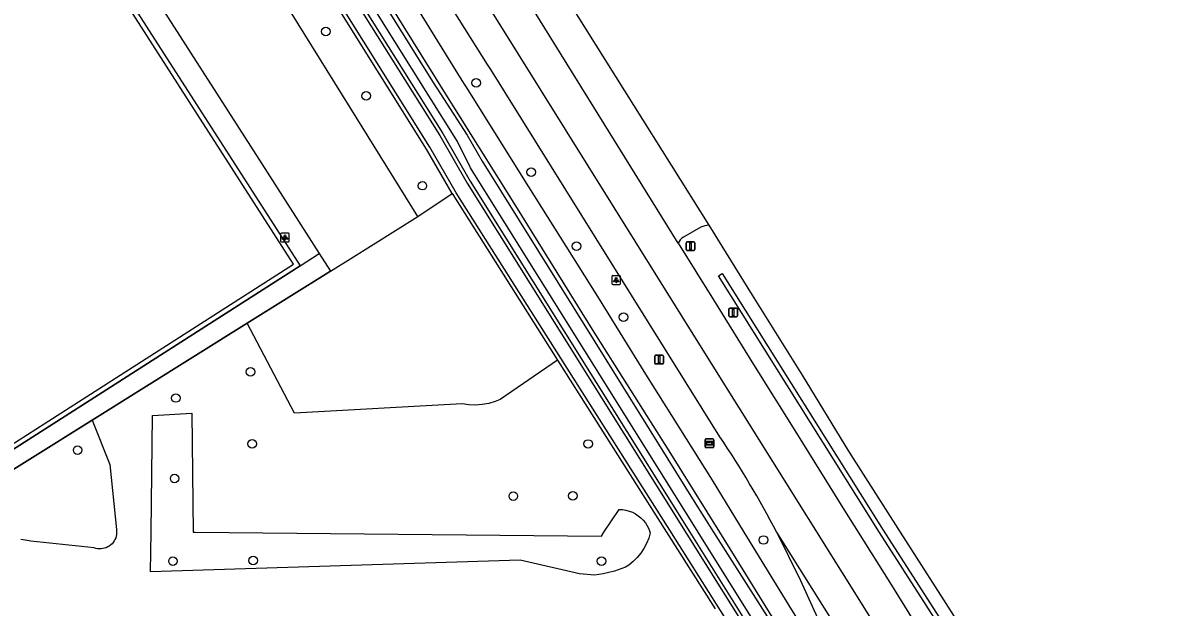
# Model space of a CAD drawing. Extents: x 157321 to 158827, y 386650 to 388532.
# Drawn here: x 158245.5 to 158376, y 387991.4 to 388058.4 of the extents above; entities that cross this region are included whole.
import ezdxf

# ---------------------------------------------------------------- set-up
doc = ezdxf.new("R2010")
doc.units = 0
for name, color, linetype in [('IMGEO_Berm_groen', 7, 'Continuous'), ('IMGEO_Boom', 7, 'Continuous'), ('IMGEO_Groenvoorziening', 7, 'Continuous'), ('IMGEO_Hek', 7, 'Continuous'), ('IMGEO_Lichtpunt', 7, 'Continuous'), ('IMGEO_Loofbos', 7, 'Continuous'), ('IMGEO_Rijbaan_regionaal_gesloten', 7, 'Continuous'), ('IMGEO_Verkeersbordpaal', 7, 'Continuous'), ('IMGEO_Voetpad_open', 7, 'Continuous'), ('IMGEO_Waterloop', 7, 'Continuous'), ('IMGEO_Wegwijzer', 7, 'Continuous')]:
    doc.layers.add(name, color=color, linetype=linetype)

msp = doc.modelspace()

# ---------------------------------------------------------------- linework, layer by layer
at = {"layer": 'IMGEO_Berm_groen'}
for points in [[(158228.66, 388148.94), (158293.6, 388045.66), (158296.74, 388040.21), (158321.91, 388000), (158332.79, 387982.62), (158331.11, 387981.26)], [(158375.37, 387950.57), (158343.61, 387999.99), (158325.17, 388029.39), (158325.59, 388029.65), (158344.04, 388000.25), (158375.75, 387950.9), (158375.56, 387950.73), (158375.37, 387950.57)]]:
    msp.add_lwpolyline(points, dxfattribs=at)
at = {"layer": 'IMGEO_Boom'}
for centre in [(158280.18, 388057.36), (158297.41, 388051.48), (158284.82, 388050), (158303.72, 388041.26), (158291.25, 388039.7), (158308.92, 388032.77), (158314.3, 388024.64), (158271.55, 388018.39), (158262.99, 388015.38), (158271.75, 388010.13), (158310.25, 388010.12), (158251.75, 388009.4), (158262.86, 388006.17), (158301.67, 388004.14), (158308.49, 388004.17), (158330.33, 387999.12), (158262.67, 387996.7), (158271.86, 387996.78), (158311.78, 387996.7)]:
    msp.add_circle(centre, 0.489, dxfattribs=at)
at = {"layer": 'IMGEO_Groenvoorziening'}
for points in [[(158294.66, 388038.82), (158291.74, 388043.88), (158226.8, 388147.62), (158228.66, 388148.94)], [(158290.74, 388036.17), (158282.97, 388048.67), (158260.51, 388084.8)], [(158306.74, 388019.73), (158319.24, 388000), (158324.78, 387991.25)], [(158253.43, 388012.85), (158255.42, 388007.77), (158256.2, 388000.32), (158256.22, 388000.2), (158256.22, 387999.96), (158256.21, 387999.76), (158256.17, 387999.56), (158256.11, 387999.37), (158256.03, 387999.18), (158255.93, 387999.01), (158255.82, 387998.84), (158255.69, 387998.69), (158255.54, 387998.55), (158255.38, 387998.43), (158255.21, 387998.33), (158255.03, 387998.24), (158254.84, 387998.18), (158254.64, 387998.13), (158254.44, 387998.11), (158254.24, 387998.1), (158254.04, 387998.12), (158253.84, 387998.16), (158253.65, 387998.22), (158246.38, 387998.97), (158246, 387999.06), (158245.23, 387999.19)], [(158310.96, 387995.08), (158309.27, 387995.24), (158302.46, 387996.81), (158260.1, 387995.48), (158260.16, 388000), (158260.33, 388013.36), (158264.85, 388013.65), (158265, 388000), (158265.21, 388000), (158311.76, 387999.56), (158312.05, 388000), (158313.79, 388002.63), (158314.18, 388002.61), (158314.57, 388002.54), (158314.95, 388002.44), (158315.31, 388002.3), (158315.66, 388002.12), (158315.99, 388001.9), (158316.29, 388001.65), (158316.56, 388001.38), (158316.81, 388001.07), (158317.02, 388000.74), (158317.2, 388000.39), (158317.36, 387999.94), (158317.18, 387999.32), (158316.94, 387998.71), (158316.64, 387998.14), (158316.28, 387997.6), (158315.86, 387997.1), (158315.4, 387996.65), (158314.89, 387996.24), (158314.54, 387996.01), (158313.28, 387995.56), (158311.98, 387995.24), (158310.96, 387995.08)]]:
    msp.add_lwpolyline(points, dxfattribs=at)
at = {"layer": 'IMGEO_Hek'}
for points in [[(158159.32, 388083.52), (158218.74, 388121.63), (158247.74, 388076.49), (158277.24, 388030.53), (158216.38, 387991.6), (158194.84, 388025.2)], [(158282.97, 388048.67), (158260.51, 388084.8), (158254.98, 388093.69), (158250.17, 388101.43), (158246.57, 388107.22), (158243.95, 388111.43)], [(158290.74, 388036.17), (158282.97, 388048.67)], [(158283.04, 388031.36), (158290.74, 388036.17)], [(158280.73, 388029.91), (158283.04, 388031.36)], [(158271.19, 388023.95), (158280.73, 388029.91)], [(158253.43, 388012.85), (158271.19, 388023.95)], [(158232.88, 388000), (158253.43, 388012.85)]]:
    msp.add_lwpolyline(points, dxfattribs=at)
at = {"layer": 'IMGEO_Lichtpunt'}
for p, q in [((158275.01, 388034.16), (158275.01, 388033.36)), ((158275.01, 388034.16), (158275.01, 388033.36)), ((158275.91, 388034.26), (158275.1, 388034.26)), ((158275.91, 388034.26), (158275.1, 388034.26)), ((158276, 388033.36), (158276, 388034.16)), ((158276, 388033.36), (158276, 388034.16)), ((158275.1, 388033.26), (158275.91, 388033.26)), ((158275.1, 388033.26), (158275.91, 388033.26)), ((158312.96, 388029.3), (158312.96, 388028.49)), ((158312.96, 388029.3), (158312.96, 388028.49)), ((158313.86, 388029.39), (158313.06, 388029.39)), ((158313.86, 388029.39), (158313.06, 388029.39)), ((158313.06, 388028.39), (158313.86, 388028.39)), ((158313.06, 388028.39), (158313.86, 388028.39)), ((158313.96, 388028.49), (158313.96, 388029.3)), ((158313.96, 388028.49), (158313.96, 388029.3))]:
    msp.add_line(p, q, dxfattribs=at)
for points in [[(158275.38, 388033.83), (158275.42, 388033.8), (158275.23, 388033.54), (158275.19, 388033.56), (158275.38, 388033.83)], [(158275.48, 388033.78), (158275.53, 388033.78), (158275.53, 388033.46), (158275.48, 388033.46), (158275.48, 388033.78)], [(158275.59, 388033.8), (158275.63, 388033.83), (158275.82, 388033.56), (158275.78, 388033.54), (158275.59, 388033.8)], [(158313.34, 388028.96), (158313.37, 388028.93), (158313.19, 388028.67), (158313.15, 388028.7), (158313.34, 388028.96)], [(158313.44, 388028.91), (158313.49, 388028.91), (158313.49, 388028.59), (158313.44, 388028.59), (158313.44, 388028.91)], [(158313.55, 388028.93), (158313.59, 388028.96), (158313.77, 388028.7), (158313.73, 388028.67), (158313.55, 388028.93)]]:
    msp.add_lwpolyline(points, dxfattribs=at)
for centre in [(158275.51, 388033.96), (158313.46, 388029.09)]:
    msp.add_circle(centre, 0.0994, dxfattribs=at)
for centre, start, end in [((158275.1, 388034.16), 90, 180), ((158275.1, 388034.16), 90, 180), ((158275.91, 388034.16), 0, 90), ((158275.91, 388034.16), 0, 90), ((158275.1, 388033.36), 180, 270), ((158275.1, 388033.36), 180, 270), ((158275.91, 388033.36), 270, 0), ((158275.91, 388033.36), 270, 360), ((158313.06, 388029.3), 90, 180), ((158313.06, 388029.3), 90, 180), ((158313.06, 388028.49), 180, 270), ((158313.06, 388028.49), 180, 270), ((158313.86, 388029.3), 0, 90), ((158313.86, 388029.3), 0, 90), ((158313.86, 388028.49), 270, 0), ((158313.86, 388028.49), 270, 360)]:
    msp.add_arc(centre, 0.0946, start, end, dxfattribs=at)
at = {"layer": 'IMGEO_Loofbos'}
for points in [[(158290.74, 388036.17), (158294.66, 388038.82)], [(158294.66, 388038.82), (158294.74, 388038.68), (158306.74, 388019.73)], [(158280.73, 388029.91), (158283.04, 388031.36), (158290.74, 388036.17)], [(158306.74, 388019.73), (158300.16, 388015.2), (158299.6, 388014.98), (158298.86, 388014.76), (158298.11, 388014.63), (158297.34, 388014.57), (158296.57, 388014.59), (158295.81, 388014.7), (158276.61, 388013.66), (158271.19, 388023.95)]]:
    msp.add_lwpolyline(points, dxfattribs=at)
at = {"layer": 'IMGEO_Rijbaan_regionaal_gesloten'}
for points in [[(158217.73, 388190.12), (158237.8, 388157.93), (158261.71, 388119.68), (158289.49, 388075.14), (158302.23, 388054.76), (158323.58, 388020.55), (158347.14, 387982.91), (158369.24, 387947.61), (158390.03, 387914.63), (158416.82, 387871.93), (158436.39, 387840.3), (158438.86, 387836.29)], [(158219.68, 388173.77), (158221.91, 388170.19), (158229.03, 388158.89), (158236.54, 388147.1), (158243.11, 388136.38), (158249.55, 388125.98), (158256.01, 388115.67), (158262.71, 388104.82), (158269.82, 388093.52), (158276.96, 388081.95), (158283.4, 388071.81), (158289.89, 388061.31), (158295.78, 388051.76), (158296.45, 388050.68), (158303.41, 388039.56), (158311.3, 388027.02), (158316.82, 388018.1), (158324.44, 388005.96), (158328.1, 388000), (158333.55, 387991.13), (158342.79, 387976.42), (158350.73, 387963.68), (158357.26, 387953.28)], [(158325.35, 388010.95), (158311.16, 388033.65), (158299.08, 388053.01), (158298.72, 388053.57), (158287.23, 388071.88), (158259.33, 388117.03), (158246.51, 388137.4), (158230.19, 388163.08), (158227.76, 388167)], [(158369.29, 387929.58), (158367.59, 387932.24), (158361.29, 387942.46), (158352.95, 387955.71), (158345.1, 387968.17), (158336.55, 387981.84), (158327.21, 387996.99), (158325.34, 388000), (158319.53, 388009.35), (158310.75, 388023.24), (158302.16, 388037.09), (158295.61, 388047.5), (158293.74, 388050.5), (158287.59, 388060.39), (158279.68, 388072.94), (158273.37, 388083.02), (158268.06, 388091.71), (158261.56, 388102.03), (158254.65, 388113.08), (158247.65, 388124.44), (158241.65, 388133.91), (158236.48, 388142.21), (158230.05, 388152.62), (158228.57, 388154.93)], [(158306.81, 388062.69), (158324.06, 388035.17)], [(158320.54, 388033.11), (158302.91, 388061.59)], [(158323.15, 388034.96), (158321.16, 388033.82)], [(158324.06, 388035.17), (158329.04, 388027.15), (158334.76, 388018), (158340.07, 388009.29), (158346, 388000), (158352.45, 387989.92), (158361.12, 387976.02), (158369.49, 387962.86), (158380.15, 387946.41), (158393.96, 387925.31), (158397.51, 387919.94), (158401.05, 387914.57), (158402.19, 387912.94), (158414.47, 387894.93), (158420.77, 387885.67), (158427.59, 387875.91), (158440.49, 387856.93), (158441.7, 387855.13)], [(158320.54, 388033.11), (158324.59, 388026.61), (158329.18, 388019.23), (158334.1, 388011.35), (158339.6, 388002.49), (158341.18, 388000), (158344.83, 387994.24), (158350.66, 387984.83), (158356.99, 387974.81), (158365.44, 387961.27), (158372.76, 387949.53), (158379.12, 387939.33)], [(158362.7, 387946.4), (158356.83, 387955.79), (158345.92, 387973.18), (158341.65, 387979.98), (158337.89, 387987.21), (158334.6, 387994.45), (158331.86, 388000)], [(158376.58, 387928.75), (158331.86, 388000)]]:
    msp.add_lwpolyline(points, dxfattribs=at)
for centre, radius, start, end in [((158324.35, 388031.87), 3.31, 95.0045, 111.3583), ((158322.08, 388032.38), 1.7, 122.5215, 154.6258), ((158225.63, 387944.21), 119.99, 27.7056, 33.7931)]:
    msp.add_arc(centre, radius, start, end, dxfattribs=at)
at = {"layer": 'IMGEO_Verkeersbordpaal'}
for p, q in [((158321.47, 388032.38), (158321.47, 388033.17)), ((158321.47, 388033.17), (158321.47, 388032.38)), ((158321.57, 388033.27), (158322.36, 388033.27)), ((158322.36, 388033.27), (158321.57, 388033.27)), ((158322.36, 388032.28), (158321.57, 388032.28)), ((158321.57, 388032.28), (158322.36, 388032.28)), ((158322.46, 388033.17), (158322.46, 388032.38)), ((158322.46, 388032.38), (158322.46, 388033.17)), ((158326.47, 388025.68), (158327.26, 388025.68)), ((158327.26, 388025.68), (158326.47, 388025.68)), ((158326.37, 388024.78), (158326.37, 388025.58)), ((158326.37, 388025.58), (158326.37, 388024.78)), ((158327.26, 388024.68), (158326.47, 388024.68)), ((158326.47, 388024.68), (158327.26, 388024.68)), ((158327.36, 388025.58), (158327.36, 388024.78)), ((158327.36, 388024.78), (158327.36, 388025.58)), ((158317.87, 388019.38), (158317.87, 388020.18)), ((158317.87, 388020.18), (158317.87, 388019.38)), ((158317.97, 388020.28), (158318.76, 388020.28)), ((158318.76, 388020.28), (158317.97, 388020.28)), ((158318.76, 388019.28), (158317.97, 388019.28)), ((158317.97, 388019.28), (158318.76, 388019.28)), ((158318.86, 388020.18), (158318.86, 388019.38)), ((158318.86, 388019.38), (158318.86, 388020.18))]:
    msp.add_line(p, q, dxfattribs=at)
for points in [[(158321.89, 388033.15), (158322.04, 388033.15), (158322.04, 388032.4), (158321.89, 388032.4), (158321.89, 388033.15)], [(158326.79, 388025.55), (158326.94, 388025.55), (158326.94, 388024.8), (158326.79, 388024.8), (158326.79, 388025.55)], [(158318.29, 388020.16), (158318.44, 388020.16), (158318.44, 388019.41), (158318.29, 388019.41), (158318.29, 388020.16)]]:
    msp.add_lwpolyline(points, dxfattribs=at)
for centre, start, end in [((158321.57, 388033.17), 90, 180), ((158321.57, 388033.17), 90, 180), ((158321.57, 388032.38), 180, 270), ((158321.57, 388032.38), 180, 270), ((158322.36, 388033.17), 0, 90), ((158322.36, 388033.17), 360, 90), ((158322.36, 388032.38), 270, 0), ((158322.36, 388032.38), 270, 0), ((158326.47, 388025.58), 90, 180), ((158326.47, 388025.58), 90, 180), ((158327.26, 388025.58), 0, 90), ((158327.26, 388025.58), 360, 90), ((158326.47, 388024.78), 180, 270), ((158326.47, 388024.78), 180, 270), ((158327.26, 388024.78), 270, 0), ((158327.26, 388024.78), 270, 0), ((158317.97, 388020.18), 90, 180), ((158317.97, 388020.18), 90, 180), ((158317.97, 388019.38), 180, 270), ((158317.97, 388019.38), 180, 270), ((158318.76, 388020.18), 0, 90), ((158318.76, 388020.18), 360, 90), ((158318.76, 388019.38), 270, 0), ((158318.76, 388019.38), 270, 0)]:
    msp.add_arc(centre, 0.1, start, end, dxfattribs=at)
at = {"layer": 'IMGEO_Voetpad_open'}
for points in [[(158227.53, 388155), (158242.23, 388131.49), (158244.01, 388128.83), (158252.47, 388115.29), (158263.35, 388097.88), (158273.84, 388081.16), (158284.44, 388064.46), (158292.4, 388051.63), (158293.31, 388050.23), (158296.37, 388045.47), (158298.11, 388042.5), (158311.01, 388021.8), (158322.38, 388003.51), (158324.6, 388000), (158331.81, 387988.66), (158342.48, 387971.37), (158353.05, 387954.65), (158361.62, 387940.87), (158368.73, 387929.23)], [(158334.42, 387981.51), (158322.86, 388000), (158296.75, 388041.76), (158295.28, 388044.77), (158292.26, 388049.59), (158228.82, 388150.77)], [(158195.21, 388025.43), (158216.46, 387992.29), (158276.49, 388030.71), (158218.59, 388120.91), (158159.57, 388083.12), (158158.64, 388082.52), (158179.93, 388049.29)], [(158235.42, 388100.51), (158272.84, 388042.2), (158279.43, 388031.94)], [(158233.22, 388099.09), (158247.74, 388076.49), (158277.24, 388030.53)], [(158277.24, 388030.53), (158279.43, 388031.94)], [(158279.43, 388031.94), (158280.73, 388029.91)], [(158195.21, 388025.43), (158194.84, 388025.2), (158216.38, 387991.6), (158277.24, 388030.53)], [(158280.73, 388029.91), (158271.19, 388023.95)], [(158271.19, 388023.95), (158253.43, 388012.85)], [(158253.43, 388012.85), (158232.88, 388000), (158221.62, 387992.96)]]:
    msp.add_lwpolyline(points, dxfattribs=at)
at = {"layer": 'IMGEO_Waterloop'}
msp.add_lwpolyline([(158321.55, 387999.77), (158332.23, 387982.72), (158331.22, 387981.89), (158325.15, 387991.47), (158319.6, 388000.23), (158307.1, 388019.96), (158295.11, 388038.9), (158292.1, 388044.1), (158227.38, 388147.5), (158228.53, 388148.33), (158293.24, 388045.44), (158296.38, 388039.99), (158321.55, 387999.77)], dxfattribs=at)
at = {"layer": 'IMGEO_Wegwijzer'}
for p, q in [((158323.64, 388009.8), (158323.64, 388010.6)), ((158323.64, 388010.6), (158323.64, 388009.8)), ((158323.74, 388010.7), (158324.53, 388010.7)), ((158324.53, 388010.7), (158323.74, 388010.7)), ((158324.63, 388010.6), (158324.63, 388009.8)), ((158324.63, 388009.8), (158324.63, 388010.6)), ((158324.53, 388009.7), (158323.74, 388009.7)), ((158323.74, 388009.7), (158324.53, 388009.7))]:
    msp.add_line(p, q, dxfattribs=at)
for points in [[(158323.74, 388010.43), (158324.53, 388010.43), (158324.53, 388009.97), (158323.74, 388009.97), (158323.74, 388010.43)], [(158323.81, 388010.28), (158323.81, 388010.2), (158323.81, 388010.11), (158324.22, 388010.11), (158324.22, 388010.03), (158324.46, 388010.2), (158324.22, 388010.37), (158324.22, 388010.28), (158323.81, 388010.28)]]:
    msp.add_lwpolyline(points, dxfattribs=at)
for centre, start, end in [((158323.74, 388010.6), 90, 180), ((158323.74, 388010.6), 90, 180), ((158324.53, 388010.6), 0, 90), ((158324.53, 388010.6), 360, 90), ((158323.74, 388009.8), 180, 270), ((158323.74, 388009.8), 180, 270), ((158324.53, 388009.8), 270, 0), ((158324.53, 388009.8), 270, 0)]:
    msp.add_arc(centre, 0.1, start, end, dxfattribs=at)

doc.saveas('drawing.dxf')
